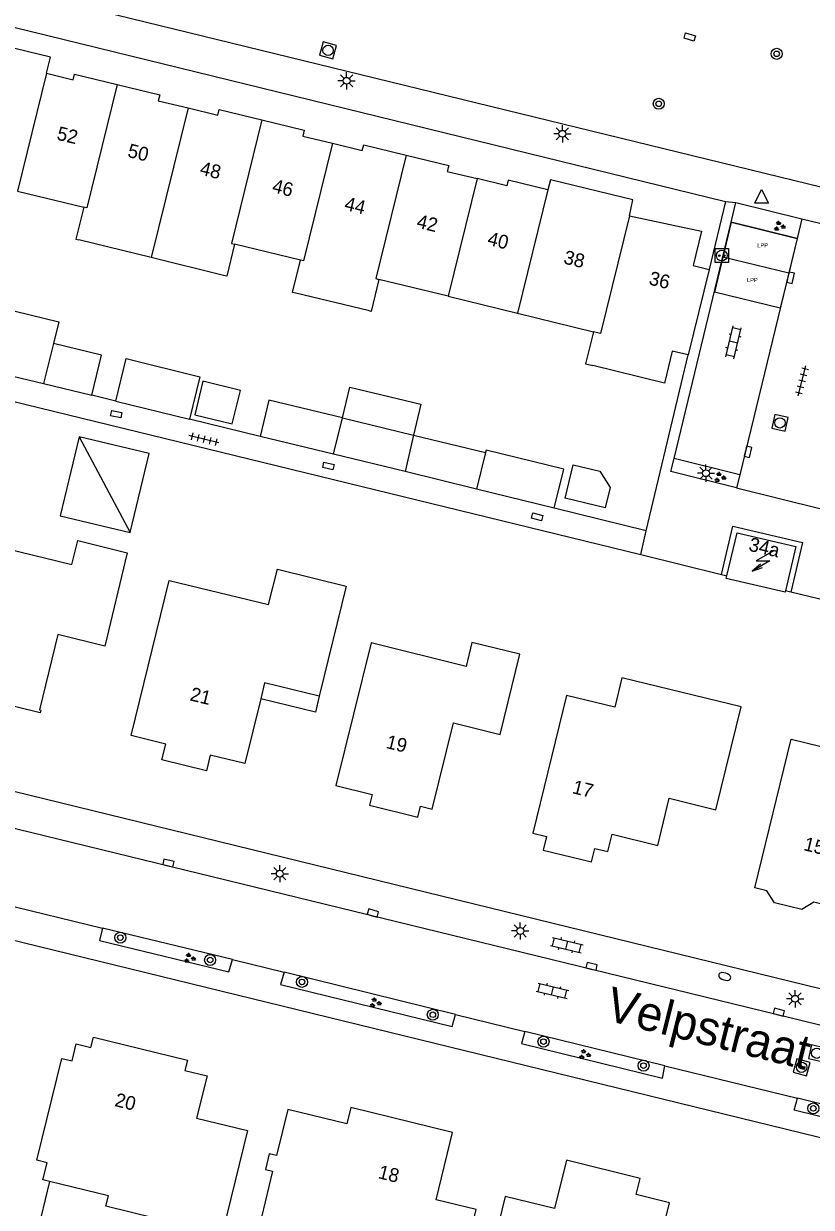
# Model space of a CAD drawing. Extents: x 125000 to 129004, y 397500 to 399008.
# Drawn here: x 126664.2 to 126721.3, y 398344.1 to 398430 of the extents above; entities that cross this region are included whole.
import ezdxf

# ---------------------------------------------------------------- set-up
doc = ezdxf.new("R2010")
doc.units = 0
for name, color, linetype in [('bp-grn-parkeervak', 7, 'Continuous'), ('gg-afsc-erfafscheiding', 7, 'Continuous'), ('gg-afsc-hekwerk', 7, 'Continuous'), ('gg-anno-huisnummerreeks BGT', 7, 'Continuous'), ('gg-anno-openbare ruimte label', 7, 'Continuous'), ('gg-bbg-bijgebouw', 7, 'Continuous'), ('gg-bbg-gedigitaliseerde bijgebouw', 7, 'Continuous'), ('gg-bbg-hoofdgebouw', 7, 'Continuous'), ('gg-bbg-luifel en loopbrug', 7, 'Continuous'), ('gg-bbg-tussenscheiding', 7, 'Continuous'), ('gg-knt-verharding', 7, 'Continuous'), ('gg-knt-verharding nz', 7, 'Continuous'), ('gt-grn-groengrens', 7, 'Continuous'), ('gt-grn-weggrens', 7, 'Continuous'), ('gt-symb-boom', 7, 'Continuous'), ('gt-symb-brandkraan', 7, 'Continuous'), ('gt-symb-groenvak', 7, 'Continuous'), ('gt-symb-klinker verharding', 7, 'Continuous'), ('gt-symb-kolk', 7, 'Continuous'), ('gt-symb-kolk center center', 7, 'Continuous'), ('gt-symb-laadpunt elektrisch vervoer', 7, 'Continuous'), ('gt-symb-lichtmast', 7, 'Continuous'), ('gt-symb-rioolschacht', 7, 'Continuous'), ('gt-symb-tegel verharding', 7, 'Continuous'), ('gt-symb-trafo symbool', 7, 'Continuous'), ('gt-symb-waterafsluiter', 7, 'Continuous'), ('kenmerkpunt laadpunt parkeerplaats', 7, 'Continuous')]:
    doc.layers.add(name, color=color, linetype=linetype)

# ---------------------------------------------------------------- blocks, each defined once
blk = doc.blocks.new('gt0-BOOM')
at = {"layer": 'gt-symb-boom'}
for radius in [0.4, 0.2]:
    blk.add_circle((0, 0), radius, dxfattribs=at)
blk = doc.blocks.new('gt0-LMAST')
at = {"layer": 'gt-symb-lichtmast'}
for p, q in [((-0.182, 0.173), (-0.447, 0.438)), ((-0.005, 0.246), (-0.005, 0.621)), ((0.172, 0.173), (0.437, 0.438)), ((-0.255, -0.004), (-0.63, -0.004)), ((-0.182, -0.181), (-0.447, -0.446)), ((-0.005, -0.254), (-0.005, -0.629)), ((0.437, -0.446), (0.172, -0.181)), ((0.245, -0.004), (0.62, -0.004))]:
    blk.add_line(p, q, dxfattribs=at)
blk.add_circle((-0.005, -0.004), 0.25, dxfattribs=at)
blk = doc.blocks.new('gt0-RS')
at = {"layer": 'gt-symb-rioolschacht'}
blk.add_lwpolyline([(-0.5, -0.5), (0.5, -0.5), (0.5, 0.5), (-0.5, 0.5)], close=True, dxfattribs=at)
blk.add_circle((0, 0), 0.375, dxfattribs=at)
blk = doc.blocks.new('gt0-KOLKCC')
at = {"layer": 'gt-symb-kolk center center'}
blk.add_lwpolyline([(-0.375, 0.2), (0.375, 0.2), (0.375, -0.2), (-0.375, -0.2)], close=True, dxfattribs=at)
blk = doc.blocks.new('gt0-WAFSL')
at = {"layer": 'gt-symb-waterafsluiter'}
for p, q in [((-0.5, -0.333), (0, 0.667)), ((0, 0.667), (0.5, -0.333)), ((0.5, -0.333), (-0.5, -0.333))]:
    blk.add_line(p, q, dxfattribs=at)
blk = doc.blocks.new('gt0-GRVAK')
at = {"layer": 'gt-symb-groenvak'}
for p, q in [((-0.11, 0.189), (-0.228, 0.24)), ((-0.182, 0.153), (0.088, 0.153)), ((-0.091, 0.211), (-0.156, 0.322)), ((-0.047, 0.214), (-0.047, 0.393)), ((-0.004, 0.211), (0.061, 0.322)), ((0.015, 0.189), (0.133, 0.24)), ((0.262, -0.052), (0.197, 0.059)), ((0.305, -0.049), (0.305, 0.13)), ((0.349, -0.052), (0.414, 0.059)), ((-0.245, -0.228), (-0.363, -0.177)), ((-0.318, -0.264), (-0.047, -0.264)), ((-0.226, -0.206), (-0.291, -0.095)), ((-0.183, -0.203), (-0.183, -0.024)), ((-0.139, -0.206), (-0.074, -0.095)), ((-0.12, -0.228), (-0.002, -0.177)), ((0.243, -0.074), (0.125, -0.023)), ((0.17, -0.11), (0.441, -0.11)), ((0.368, -0.074), (0.486, -0.023))]:
    blk.add_line(p, q, dxfattribs=at)
blk = doc.blocks.new('gt0-LEV')
at = {"layer": 'gt-symb-laadpunt elektrisch vervoer'}
blk.add_lwpolyline([(-0.486, 0.501), (0.486, 0.501), (0.486, -0.499), (-0.486, -0.499)], close=True, dxfattribs=at)
for centre, radius in [((0, 0), 0.393), ((-0.186, 0), 0.0566), ((0.186, 0), 0.0566)]:
    blk.add_circle(centre, radius, dxfattribs=at)
blk = doc.blocks.new('gt0-KL1')
at = {"layer": 'gt-symb-klinker verharding'}
for p, q in [((-1.15, 0.3), (1.15, 0.3)), ((-1, -0.3), (-1, 0.3)), ((-0.5, 0.3), (-0.5, 0.45)), ((0, -0.3), (0, 0.3)), ((0.5, 0.3), (0.5, 0.45)), ((1, -0.3), (1, 0.3)), ((-1.15, -0.3), (1.15, -0.3)), ((-0.5, -0.45), (-0.5, -0.3)), ((0.5, -0.45), (0.5, -0.3))]:
    blk.add_line(p, q, dxfattribs=at)
blk = doc.blocks.new('gt0-KOLK')
at = {"layer": 'gt-symb-kolk'}
blk.add_lwpolyline([(0, 0), (0.375, 0), (0.375, 0.4), (-0.375, 0.4), (-0.375, 0), (0, 0)], dxfattribs=at)
blk = doc.blocks.new('gt0-TEG1')
at = {"layer": 'gt-symb-tegel verharding'}
for p, q in [((-1.125, 0), (1.125, 0)), ((-0.9, -0.25), (-0.9, 0.25)), ((-0.45, -0.25), (-0.45, 0.25)), ((0, -0.25), (0, 0.25)), ((0.45, -0.25), (0.45, 0.25)), ((0.9, -0.25), (0.9, 0.25))]:
    blk.add_line(p, q, dxfattribs=at)
blk = doc.blocks.new('gt0-HSP')
at = {"layer": 'gt-symb-trafo symbool'}
for points in [[(0.771, 0.746), (-0.529, -0.004), (0.471, -0.004), (-0.829, -0.754)], [(-0.217, -0.24), (-0.829, -0.754), (-0.077, -0.48)]]:
    blk.add_lwpolyline(points, dxfattribs=at)
blk = doc.blocks.new('gt0-BR')
at = {"layer": 'gt-symb-brandkraan'}
for centre, radius, start, end in [((-0.244, 0), 0.206, 107.56694, 252.43307), ((0.599, -2.664), 3, 106.89205, 107.56694), ((0, -0.691), 0.938, 73.10799, 106.89205), ((-0.599, -2.664), 3, 72.43309, 73.10799), ((0.244, 0), 0.206, 287.56695, 72.43309), ((0.599, 2.664), 3, 252.43307, 253.10797), ((0, 0.691), 0.938, 253.10797, 286.89206), ((-0.599, 2.664), 3, 286.89206, 287.56695)]:
    blk.add_arc(centre, radius, start, end, dxfattribs=at)

msp = doc.modelspace()

# ---------------------------------------------------------------- linework, layer by layer
at = {"layer": 'bp-grn-parkeervak'}
for p, q in [((126715.519, 398415.624), (126714.902, 398413.076)), ((126715.519, 398415.624), (126720.298, 398414.444)), ((126720.298, 398414.444), (126719.686, 398411.917)), ((126714.902, 398413.076), (126714.29, 398410.549)), ((126719.686, 398411.917), (126714.902, 398413.076))]:
    msp.add_line(p, q, dxfattribs=at)
msp.add_lwpolyline([(126719.686, 398411.917), (126719.074, 398409.39), (126714.29, 398410.549)], dxfattribs=at)
at = {"layer": 'gg-afsc-erfafscheiding'}
for p, q in [((126647.838, 398406.409), (126708.947, 398391.505)), ((126681.33, 398400.074), (126676.201, 398401.323)), ((126709.337, 398393.226), (126702.668, 398394.862)), ((126708.947, 398391.505), (126714.811, 398390.053)), ((126714.811, 398390.053), (126715.199, 398389.957)), ((126719.844, 398388.766), (126719.455, 398388.859)), ((126726.311, 398387.211), (126719.844, 398388.766))]:
    msp.add_line(p, q, dxfattribs=at)
at = {"layer": 'gg-afsc-hekwerk'}
msp.add_line((126709.337, 398393.226), (126712.386, 398405.987), dxfattribs=at)
at = {"layer": 'gg-bbg-bijgebouw'}
for p, q in [((126660.358, 398405.183), (126665.627, 398403.903)), ((126665.627, 398403.903), (126669.122, 398403.054)), ((126670.868, 398402.631), (126676.201, 398401.323)), ((126686.664, 398398.786), (126681.33, 398400.074))]:
    msp.add_line(p, q, dxfattribs=at)
msp.add_lwpolyline([(126687.298, 398401.409), (126681.964, 398402.699), (126681.33, 398400.074)], dxfattribs=at)
at = {"layer": 'gg-bbg-gedigitaliseerde bijgebouw'}
for p, q in [((126687.298, 398401.409), (126692.45, 398400.167)), ((126692.45, 398400.167), (126697.682, 398398.906)), ((126668.207, 398400.047), (126671.904, 398393.09)), ((126691.847, 398397.515), (126686.664, 398398.786)), ((126697.03, 398396.244), (126691.847, 398397.515)), ((126702.668, 398394.862), (126697.03, 398396.244))]:
    msp.add_line(p, q, dxfattribs=at)
for points in [[(126660.358, 398405.183), (126661.45, 398409.68), (126666.73, 398408.398), (126666.346, 398406.816)], [(126669.122, 398403.054), (126669.83, 398405.969), (126666.346, 398406.816)], [(126670.868, 398402.631), (126671.624, 398405.713), (126676.957, 398404.405), (126676.201, 398401.323)], [(126676.587, 398401.641), (126679.308, 398400.978), (126679.899, 398403.407), (126677.179, 398404.07), (126676.587, 398401.641)], [(126671.904, 398393.09), (126673.283, 398398.827), (126668.207, 398400.047)], [(126702.668, 398394.862), (126703.359, 398397.682), (126697.721, 398399.065), (126697.682, 398398.906)], [(126703.461, 398395.581), (126704.047, 398398.012), (126705.991, 398397.543), (126706.734, 398396.357), (126706.378, 398394.878), (126703.461, 398395.581)]]:
    msp.add_lwpolyline(points, dxfattribs=at)
at = {"layer": 'gg-bbg-hoofdgebouw'}
for p, q in [((126663.74, 398417.87), (126668.532, 398416.715)), ((126673.428, 398413.048), (126668.186, 398414.336)), ((126684.259, 398412.858), (126679.474, 398414.02)), ((126678.677, 398411.758), (126673.428, 398413.048)), ((126713.912, 398412.188), (126712.386, 398405.987)), ((126694.968, 398410.242), (126689.952, 398411.469)), ((126689.16, 398409.198), (126683.916, 398410.471)), ((126694.968, 398410.242), (126700.008, 398409.01)), ((126700.008, 398409.01), (126705.521, 398407.662))]:
    msp.add_line(p, q, dxfattribs=at)
for points in [[(126665.832, 398426.427), (126666.118, 398427.593), (126660.139, 398429.06), (126659.856, 398427.902)], [(126665.832, 398426.427), (126667.775, 398425.95), (126667.874, 398426.37), (126670.961, 398425.613)], [(126670.961, 398425.613), (126674.048, 398424.856), (126673.945, 398424.438), (126676.103, 398423.916)], [(126676.103, 398423.916), (126678.26, 398423.394), (126678.367, 398423.796), (126681.454, 398423.041)], [(126681.454, 398423.041), (126684.54, 398422.287), (126684.439, 398421.874), (126686.593, 398421.348)], [(126686.593, 398421.348), (126688.747, 398420.822), (126688.856, 398421.228), (126691.936, 398420.477)], [(126691.936, 398420.477), (126695.015, 398419.726), (126694.913, 398419.308), (126697.071, 398418.788)], [(126702.21, 398417.957), (126699.339, 398418.663), (126699.229, 398418.268), (126697.071, 398418.788)], [(126708.135, 398416.075), (126708.382, 398417.251), (126702.392, 398418.705), (126702.21, 398417.957)], [(126668.532, 398416.715), (126667.962, 398414.391), (126668.186, 398414.336)], [(126708.135, 398416.075), (126713.364, 398414.979), (126712.746, 398412.474), (126713.912, 398412.188)], [(126679.474, 398414.02), (126678.911, 398411.7), (126678.677, 398411.758)], [(126683.916, 398410.471), (126683.684, 398410.527), (126684.259, 398412.858)], [(126689.952, 398411.469), (126689.383, 398409.144), (126689.16, 398409.198)], [(126705.521, 398407.662), (126704.951, 398405.332), (126705.461, 398405.207)], [(126712.386, 398405.987), (126711.23, 398406.267), (126710.66, 398403.936), (126705.461, 398405.207)], [(126660.143, 398392.391), (126660.046, 398392.415), (126660.093, 398392.609), (126667.664, 398390.765), (126668.103, 398392.502), (126671.685, 398391.627), (126670.057, 398384.854), (126666.648, 398385.678), (126665.328, 398380.214), (126665.426, 398380.191), (126665.381, 398380.006), (126661.816, 398380.867), (126661.581, 398379.893), (126658.679, 398380.598), (126658.915, 398381.57), (126657.511, 398381.926), (126657.558, 398382.111), (126657.645, 398382.088), (126660.143, 398392.391)], [(126715.199, 398389.957), (126715.933, 398393.076), (126720.208, 398392.071), (126719.455, 398388.859)], [(126674.208, 398376.592), (126674.488, 398377.738), (126671.981, 398378.35), (126674.729, 398389.599), (126681.947, 398387.857), (126682.602, 398390.423), (126687.584, 398389.205), (126685.627, 398381.218)], [(126719.455, 398388.859), (126719.43, 398388.753), (126715.152, 398389.755), (126715.199, 398389.957)], [(126686.824, 398374.737), (126689.456, 398374.082), (126689.27, 398373.296), (126692.775, 398372.437), (126692.967, 398373.219), (126693.817, 398373.011), (126695.351, 398379.274), (126698.75, 398378.441), (126700.179, 398384.259), (126696.7, 398385.106), (126696.277, 398383.367), (126689.388, 398385.075), (126686.824, 398374.737)], [(126685.627, 398381.218), (126681.66, 398382.189), (126681.375, 398381.024)], [(126701.125, 398371.262), (126702.101, 398371.022), (126701.862, 398370.046), (126705.367, 398369.186), (126705.607, 398370.162), (126706.569, 398369.927), (126706.877, 398371.189), (126710.193, 398370.38), (126710.998, 398373.803), (126714.406, 398372.96), (126716.227, 398380.431), (126707.579, 398382.541), (126707.061, 398380.416), (126703.567, 398381.268), (126701.125, 398371.262)], [(126681.375, 398381.024), (126680.223, 398376.321), (126677.711, 398376.937), (126677.433, 398375.802), (126674.208, 398376.592)], [(126726.49, 398376.463), (126727.484, 398380.532), (126731.427, 398379.568), (126729.457, 398371.508), (126725.698, 398372.427), (126724.037, 398365.629), (126721.493, 398366.25), (126720.64, 398365.717), (126718.643, 398366.204), (126718.096, 398367.079), (126717.222, 398367.293), (126719.857, 398378.084), (126726.49, 398376.463)], [(126667.99, 398355.978), (126669.062, 398355.716), (126669.245, 398356.463), (126676.064, 398354.795), (126675.882, 398354.048), (126677.482, 398353.657), (126676.729, 398350.577), (126680.415, 398349.676), (126677.109, 398336.153), (126672.298, 398337.315), (126673.476, 398342.112)], [(126666.063, 398345.985), (126665.577, 398346.104), (126665.881, 398347.347), (126665.129, 398347.527), (126666.938, 398354.918), (126667.685, 398354.735), (126667.99, 398355.978)], [(126687.319, 398335.002), (126691.497, 398333.972), (126691.623, 398334.501), (126694.526, 398333.801), (126697.018, 398343.946), (126694.098, 398344.663), (126695.293, 398349.53), (126687.904, 398351.345), (126687.618, 398350.175), (126683.341, 398351.222), (126682.519, 398347.868), (126681.995, 398347.996), (126681.716, 398346.855), (126682.24, 398346.727), (126681.427, 398343.407), (126685.709, 398342.358), (126685.473, 398341.397), (126688.692, 398340.609), (126687.319, 398335.002)], [(126700.7, 398335.845), (126701.525, 398335.644), (126701.237, 398334.479), (126705.688, 398333.38), (126705.97, 398334.546), (126708.108, 398334.029), (126706.621, 398327.886), (126710.838, 398326.865), (126712.765, 398334.616), (126708.863, 398335.576), (126709.391, 398337.722), (126710.267, 398337.506), (126711.151, 398341.097), (126710.265, 398341.315), (126711.034, 398344.438), (126708.611, 398345.035), (126708.901, 398346.212), (126703.559, 398347.524), (126702.699, 398344.022), (126699.11, 398344.904), (126697.915, 398340.041), (126701.514, 398339.157), (126700.7, 398335.845)], [(126673.476, 398342.112), (126673.769, 398343.306), (126670.146, 398344.183), (126670.33, 398344.941), (126666.063, 398345.985)]]:
    msp.add_lwpolyline(points, dxfattribs=at)
at = {"layer": 'gg-bbg-luifel en loopbrug'}
for points in [[(126687.298, 398401.409), (126687.837, 398403.645), (126692.989, 398402.403), (126692.45, 398400.167)], [(126668.207, 398400.047), (126666.828, 398394.31), (126671.904, 398393.09)], [(126685.627, 398381.218), (126685.341, 398380.052), (126681.375, 398381.024)], [(126666.063, 398345.985), (126665.421, 398343.363), (126670.278, 398342.174), (126670.444, 398342.854), (126673.476, 398342.112)]]:
    msp.add_lwpolyline(points, dxfattribs=at)
at = {"layer": 'gg-bbg-tussenscheiding'}
for p, q in [((126665.832, 398426.427), (126663.74, 398417.87)), ((126676.103, 398423.916), (126673.428, 398413.048)), ((126697.071, 398418.788), (126694.968, 398410.242)), ((126702.21, 398417.957), (126700.008, 398409.01)), ((126666.346, 398406.816), (126665.627, 398403.903)), ((126686.664, 398398.786), (126687.298, 398401.409)), ((126692.45, 398400.167), (126691.847, 398397.515)), ((126697.682, 398398.906), (126697.03, 398396.244))]:
    msp.add_line(p, q, dxfattribs=at)
for points in [[(126670.961, 398425.613), (126668.758, 398416.661), (126668.532, 398416.715)], [(126681.454, 398423.041), (126679.247, 398414.075), (126679.474, 398414.02)], [(126686.593, 398421.348), (126684.49, 398412.802), (126684.259, 398412.858)], [(126691.936, 398420.477), (126689.732, 398411.523), (126689.952, 398411.469)], [(126708.135, 398416.075), (126706.034, 398407.537), (126705.521, 398407.662)]]:
    msp.add_lwpolyline(points, dxfattribs=at)
at = {"layer": 'gg-knt-verharding'}
for p, q in [((126722.102, 398418.134), (126655.613, 398434.398)), ((126655.133, 398431.803), (126715.098, 398417.13)), ((126715.098, 398417.13), (126713.912, 398412.188)), ((126715.519, 398415.624), (126715.857, 398417.037)), ((126715.857, 398417.037), (126720.645, 398415.871)), ((126711.374, 398398.464), (126715.519, 398415.624)), ((126720.298, 398414.444), (126715.519, 398415.624)), ((126720.645, 398415.871), (126720.298, 398414.444)), ((126720.298, 398414.444), (126716.142, 398397.284)), ((126670.868, 398402.631), (126669.122, 398403.054)), ((126716.142, 398397.284), (126711.374, 398398.464)), ((126716.142, 398397.284), (126715.891, 398396.34)), ((126595.186, 398391.002), (126774.404, 398347.178)), ((126679.32, 398362.093), (126669.907, 398364.375)), ((126695.516, 398358.107), (126683.069, 398361.168)), ((126710.697, 398354.374), (126700.547, 398356.864)), ((126730.77, 398349.467), (126720.309, 398352.038))]:
    msp.add_line(p, q, dxfattribs=at)
for points in [[(126715.891, 398396.34), (126711.137, 398397.526), (126711.374, 398398.464)], [(126772.529, 398336.79), (126657.481, 398364.929), (126592.64, 398380.759)], [(126669.907, 398364.375), (126669.67, 398363.485), (126679.073, 398361.199), (126679.32, 398362.093)], [(126683.069, 398361.168), (126682.823, 398360.285), (126695.26, 398357.232), (126695.516, 398358.107)], [(126700.547, 398356.864), (126700.303, 398355.994), (126710.516, 398353.493), (126710.697, 398354.374)], [(126730.77, 398349.467), (126730.58, 398348.581), (126720.071, 398351.152), (126720.309, 398352.038)]]:
    msp.add_lwpolyline(points, dxfattribs=at)
at = {"layer": 'gg-knt-verharding nz'}
for p, q in [((126662.58, 398366.162), (126669.907, 398364.375)), ((126679.32, 398362.093), (126683.069, 398361.168)), ((126695.516, 398358.107), (126700.547, 398356.864)), ((126710.697, 398354.374), (126720.309, 398352.038))]:
    msp.add_line(p, q, dxfattribs=at)
msp.add_lwpolyline([(126594.238, 398388.528), (126604.325, 398386.084), (126632.053, 398379.299), (126773.767, 398344.703)], dxfattribs=at)
at = {"layer": 'gt-grn-groengrens'}
msp.add_lwpolyline([(126714.811, 398390.053), (126715.635, 398393.557), (126720.689, 398392.369), (126719.844, 398388.766)], dxfattribs=at)
at = {"layer": 'gt-grn-weggrens'}
for p, q in [((126715.098, 398417.13), (126715.857, 398417.037)), ((126720.645, 398415.871), (126726.75, 398414.385)), ((126715.891, 398396.34), (126722.037, 398394.814)), ((126708.947, 398391.505), (126709.337, 398393.226))]:
    msp.add_line(p, q, dxfattribs=at)

# ---------------------------------------------------------------- block references
at = {"layer": 'gt-symb-boom'}
for p in [(126718.811, 398427.839), (126710.254, 398424.213), (126671.19, 398363.689), (126677.706, 398362.06), (126684.366, 398360.472), (126693.862, 398358.088), (126701.892, 398356.14), (126709.15, 398354.397), (126721.47, 398351.289)]:
    msp.add_blockref('gt0-BOOM', p, dxfattribs=at)
at = {"layer": 'gt-symb-brandkraan', "rotation": -18.054552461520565}
msp.add_blockref('gt0-BR', (126715.043, 398360.866), dxfattribs=at)
at = {"layer": 'gt-symb-groenvak'}
for p in [(126718.993, 398415.321), (126714.677, 398397.093), (126676.201, 398362.185), (126689.671, 398358.952), (126704.862, 398355.202)]:
    msp.add_blockref('gt0-GRVAK', p, dxfattribs=at)
at = {"layer": 'gt-symb-klinker verharding'}
for p, rotation in [((126715.682, 398406.9), 76.35276166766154), ((126703.582, 398363.14), -13.772145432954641), ((126702.552, 398359.825), -13.758515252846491)]:
    msp.add_blockref('gt0-KL1', p, dxfattribs=dict(at, rotation=rotation))
at = {"layer": 'gt-symb-kolk'}
for p, rotation in [((126719.627, 398411.638), -103.41107185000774), ((126716.54, 398398.99), -103.71646932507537), ((126674.628, 398368.906), -13.716469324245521), ((126689.462, 398365.28), -15.606930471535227), ((126705.337, 398361.408), -13.411071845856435), ((126718.922, 398358.084), -14.355785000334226)]:
    msp.add_blockref('gt0-KOLK', p, dxfattribs=dict(at, rotation=rotation))
at = {"layer": 'gt-symb-kolk center center'}
for p, rotation in [((126712.505, 398429.057), 163.92082762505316), ((126670.891, 398401.686), -11.882758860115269), ((126686.284, 398397.93), -13.355340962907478), ((126701.427, 398394.228), 165.51896562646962)]:
    msp.add_blockref('gt0-KOLKCC', p, dxfattribs=dict(at, rotation=rotation))
at = {"layer": 'gt-symb-laadpunt elektrisch vervoer'}
msp.add_blockref('gt0-LEV', (126714.829, 398413.197), dxfattribs=at)
at = {"layer": 'gt-symb-lichtmast'}
for p in [(126687.613, 398425.885), (126703.268, 398422.04), (126713.684, 398397.403), (126682.766, 398368.331), (126700.209, 398364.174), (126720.149, 398359.249)]:
    msp.add_blockref('gt0-LMAST', p, dxfattribs=at)
at = {"layer": 'gt-symb-rioolschacht'}
for p, rotation in [((126686.259, 398428.093), -15.30032444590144), ((126719.045, 398401.052), -102.4107747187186), ((126721.717, 398355.296), 167.11702053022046), ((126720.618, 398354.275), 164.28274755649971)]:
    msp.add_blockref('gt0-RS', p, dxfattribs=dict(at, rotation=rotation))
at = {"layer": 'gt-symb-tegel verharding'}
for p, rotation in [((126720.648, 398404.097), 75.69972255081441), ((126677.255, 398399.861), 166.29711003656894)]:
    msp.add_blockref('gt0-TEG1', p, dxfattribs=dict(at, rotation=rotation))
at = {"layer": 'gt-symb-trafo symbool'}
msp.add_blockref('gt0-HSP', (126717.852, 398391.043), dxfattribs=at)
at = {"layer": 'gt-symb-waterafsluiter'}
msp.add_blockref('gt0-WAFSL', (126717.72, 398417.336), dxfattribs=at)

# ---------------------------------------------------------------- texts
at = {"layer": 'gg-anno-huisnummerreeks BGT'}
for s, rotation, p in [('52', 346.2, (126666.52, 398421.626)), ('50', 346.3, (126671.658, 398420.369)), ('48', 346.3, (126676.906, 398419.087)), ('46', 346.2, (126682.146, 398417.806)), ('44', 346.3, (126687.391, 398416.52)), ('42', 346.3, (126692.63, 398415.24)), ('40', 346.3, (126697.769, 398413.985)), ('38', 346.2, (126703.292, 398412.633)), ('36', 346.2, (126709.478, 398411.109)), ('34a', 346.8, (126716.72, 398391.785)), ('21', 346.2, (126676.183, 398380.919)), ('19', 346.1, (126690.405, 398377.459)), ('17', 346.2, (126703.926, 398374.178)), ('15', 346.3, (126720.704, 398370.045)), ('20', 346.2, (126670.724, 398351.469)), ('18', 346.2, (126689.836, 398346.235))]:
    msp.add_text(s, height=1, rotation=rotation, dxfattribs=at).set_placement(p)
at = {"layer": 'gg-anno-openbare ruimte label'}
msp.add_text('Velpstraat', height=2.5, rotation=346, dxfattribs=at).set_placement((126706.278, 398357.726))
at = {"layer": 'kenmerkpunt laadpunt parkeerplaats'}
for p in [(126717.401, 398413.783), (126716.655, 398411.269)]:
    msp.add_text('LPP', height=0.3, dxfattribs=at).set_placement(p)

doc.saveas('drawing.dxf')
